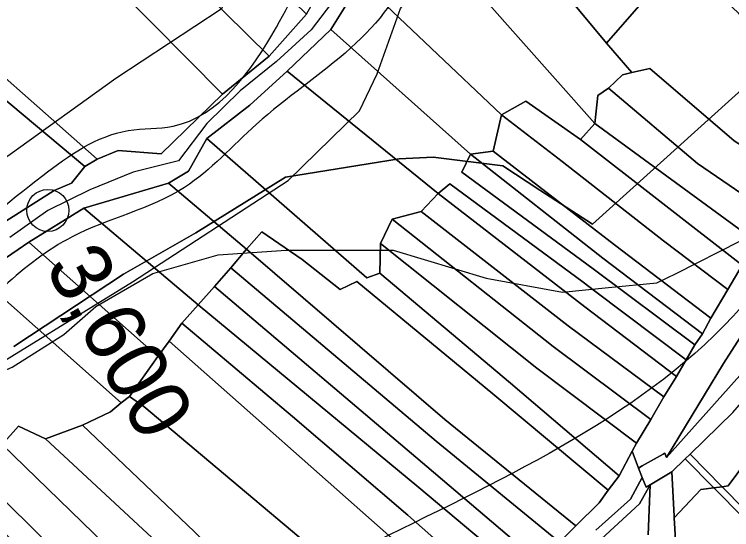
# Model space of a CAD drawing. Extents: x -510989 to -501240, y -1184665 to -1176098.
# Drawn here: x -505081.7 to -504928.3, y -1182632.7 to -1182522.6 of the extents above; entities that cross this region are included whole.
import ezdxf

# ---------------------------------------------------------------- set-up
doc = ezdxf.new("R2010")
doc.units = 0
for name, color, linetype in [('NAVRH_revitalizace_toku', 7, 'Continuous'), ('orna_puda', 7, 'Continuous'), ('ostatni_plocha_x_neplodna_puda', 7, 'Continuous'), ('ostatni_plocha_x_silnice', 7, 'Continuous'), ('STAV_USES', 7, 'Continuous'), ('STAV_zaplavove_uzemi', 7, 'Continuous'), ('trasovani_toku', 7, 'Continuous'), ('trvaly_travni_porost', 7, 'Continuous'), ('vodni_plocha_x_vodni_tok_v_koryt_prir_n_upr', 7, 'Continuous'), ('vrstevnice_02', 7, 'Continuous')]:
    doc.layers.add(name, color=color, linetype=linetype)

msp = doc.modelspace()

# ---------------------------------------------------------------- linework, layer by layer
at = {"layer": 'NAVRH_revitalizace_toku'}
for points in [[(-505180.34, -1182644.65), (-505164.26, -1182628.87), (-505157.25, -1182622.73), (-505143.22, -1182616.3), (-505134.75, -1182614.84), (-505111.96, -1182609.29), (-505091.21, -1182601.11), (-505056.43, -1182579.77), (-505023.12, -1182558.15), (-505007.92, -1182543.25), (-505004.12, -1182535.35), (-504999.17, -1182521.37), (-504988.56, -1182507.87), (-504967.99, -1182486.66), (-504957.7, -1182478.94), (-504947.42, -1182468.01), (-504933.59, -1182458.37), (-504921.38, -1182450.01), (-504915.71, -1182444.69), (-504903.73, -1182435.53), (-504883.12, -1182354.59), (-504890.81, -1182283.46), (-504876.32, -1182281.48)], [(-504924.92, -1182322.27), (-504933.7, -1182358.31), (-504938.85, -1182422.3), (-504955.03, -1182433.47), (-504972.64, -1182441.22), (-504987.44, -1182445.45), (-505003.65, -1182453.9), (-505017.03, -1182476.45), (-505024.78, -1182498.29), (-505037.47, -1182521.55), (-505060.01, -1182536.34), (-505082.56, -1182552.55), (-505102.29, -1182565.94), (-505119.2, -1182579.33), (-505129.07, -1182587.08), (-505141.04, -1182586.37), (-505147.39, -1182581.44), (-505158.16, -1182580.25), (-505176.98, -1182587.78), (-505191.78, -1182603.28), (-505202.35, -1182613.85), (-505227.01, -1182618.78), (-505241.1, -1182632.88)]]:
    msp.add_lwpolyline(points, dxfattribs=at)
at = {"layer": 'orna_puda'}
for points in [[(-504995.36, -1182472.52), (-504982.59, -1182462.64), (-504966.31, -1182483.34), (-504961.49, -1182488.73), (-504939.25, -1182510.65), (-504955.07, -1182528.78), (-504982.07, -1182496.29), (-504997.3, -1182476.77)], [(-505005.02, -1182492.48), (-504997.3, -1182476.77), (-504982.07, -1182496.29), (-504955.07, -1182528.78), (-504949.69, -1182535.08), (-504951.67, -1182535.55), (-504954.69, -1182538.38), (-504956.96, -1182539.99), (-504957.62, -1182545.94)], [(-505004.81, -1182505.21), (-505005.02, -1182492.48), (-504957.62, -1182545.94), (-504960.66, -1182549.39), (-504972.34, -1182541.18), (-504977.57, -1182544.1), (-505007.64, -1182515.56)], [(-504939.25, -1182510.65), (-504926.9, -1182522.34), (-504904.61, -1182540.8), (-504914.81, -1182557.81), (-504927.81, -1182549.68), (-504945.81, -1182534.23), (-504949.69, -1182535.08), (-504955.07, -1182528.78)], [(-505014.01, -1182525.85), (-505007.64, -1182515.56), (-504977.57, -1182544.1), (-504979.29, -1182551.82), (-504984.16, -1182552.49)], [(-505023.4, -1182534.78), (-505014.01, -1182525.85), (-504984.16, -1182552.49), (-504986.05, -1182556.33), (-504957.92, -1182576.98), (-504936.19, -1182593.21), (-504938.09, -1182596.46), (-504957.63, -1182581.68), (-504960.11, -1182579.81), (-504988.57, -1182558.86), (-504991.08, -1182560.92)], [(-505031.36, -1182542), (-505023.4, -1182534.78), (-504991.08, -1182560.92), (-504994.73, -1182564.76), (-505000.93, -1182566.4), (-505003.38, -1182571.59), (-505003.57, -1182577.92), (-505006.31, -1182578.94), (-505040.51, -1182549.15)], [(-504949.69, -1182535.08), (-504945.81, -1182534.23), (-504927.81, -1182549.68), (-504914.81, -1182557.81), (-504919.62, -1182565.46), (-504935.65, -1182554.49), (-504954.69, -1182538.38), (-504951.67, -1182535.55)], [(-504956.96, -1182539.99), (-504954.69, -1182538.38), (-504935.65, -1182554.49), (-504919.62, -1182565.46), (-504923.1, -1182571.12), (-504957.62, -1182545.94)], [(-504972.34, -1182541.18), (-504960.66, -1182549.39), (-504926.08, -1182576.23), (-504929.16, -1182581.42), (-504942.91, -1182571.04), (-504964.58, -1182554.06), (-504977.57, -1182544.1)], [(-504979.29, -1182551.82), (-504977.57, -1182544.1), (-504964.58, -1182554.06), (-504942.91, -1182571.04), (-504929.16, -1182581.42), (-504932.76, -1182587.5), (-504953.4, -1182571.87)], [(-504960.66, -1182549.39), (-504957.62, -1182545.94), (-504923.1, -1182571.12), (-504926.08, -1182576.23)], [(-505044.49, -1182556.15), (-505040.51, -1182549.15), (-505006.31, -1182578.94), (-505003.57, -1182577.92), (-504975.63, -1182601.44), (-504952.4, -1182621.18), (-504954.75, -1182624.25), (-504979.4, -1182603.66), (-505008.44, -1182579.68), (-505012.06, -1182581.4), (-505020.13, -1182575), (-505028.78, -1182569.09), (-505032.08, -1182572.8), (-505048.73, -1182558.7)], [(-504979.29, -1182551.82), (-504953.4, -1182571.87), (-504932.76, -1182587.5), (-504934.59, -1182590.85), (-504955.9, -1182574.72), (-504984.16, -1182552.49)], [(-504986.05, -1182556.33), (-504984.16, -1182552.49), (-504955.9, -1182574.72), (-504934.59, -1182590.85), (-504936.19, -1182593.21), (-504957.92, -1182576.98)], [(-505066.82, -1182564.02), (-505048.73, -1182558.7), (-505032.08, -1182572.8), (-505035.39, -1182576.77), (-505038.88, -1182580.74), (-505042.37, -1182584.7)], [(-504991.08, -1182560.92), (-504988.57, -1182558.86), (-504960.11, -1182579.81), (-504957.63, -1182581.68), (-504938.09, -1182596.46), (-504940.16, -1182600.01), (-504959.73, -1182585.1)], [(-504991.08, -1182560.92), (-504959.73, -1182585.1), (-504940.16, -1182600.01), (-504942.8, -1182604.36), (-504963.26, -1182589.13), (-504994.73, -1182564.76)], [(-505078.58, -1182571.31), (-505066.82, -1182564.02), (-505042.37, -1182584.7), (-505045.89, -1182588.62), (-505048.6, -1182592.45), (-505051.03, -1182595.71)], [(-505000.93, -1182566.4), (-504994.73, -1182564.76), (-504963.26, -1182589.13), (-504942.8, -1182604.36), (-504945.64, -1182609.17), (-504966.47, -1182593.6)], [(-505000.93, -1182566.4), (-504966.47, -1182593.6), (-504945.64, -1182609.17), (-504948.7, -1182614.26), (-504969.96, -1182598.23), (-505003.38, -1182571.59)], [(-505028.78, -1182569.09), (-505020.13, -1182575), (-505012.06, -1182581.4), (-505008.44, -1182579.68), (-504979.4, -1182603.66), (-504954.75, -1182624.25), (-504956.64, -1182626.99), (-504961.65, -1182631.9), (-504989.69, -1182609.14), (-505032.08, -1182572.8)], [(-505089.34, -1182578.65), (-505078.58, -1182571.31), (-505051.03, -1182595.71), (-505057.1, -1182604.24), (-505058.83, -1182605.64)], [(-505003.57, -1182577.92), (-505003.38, -1182571.59), (-504969.96, -1182598.23), (-504948.7, -1182614.26), (-504949.58, -1182615.91), (-504952.4, -1182621.18), (-504975.63, -1182601.44)], [(-505032.08, -1182572.8), (-504989.69, -1182609.14), (-504961.65, -1182631.9), (-504965.17, -1182635.37), (-504991.48, -1182613.83), (-505035.39, -1182576.77)], [(-505038.88, -1182580.74), (-505035.39, -1182576.77), (-504991.48, -1182613.83), (-504965.17, -1182635.37), (-504970.14, -1182639.08), (-504993.53, -1182619.19)], [(-505112.05, -1182600.64), (-505089.34, -1182578.65), (-505058.83, -1182605.64), (-505061.16, -1182607.55), (-505067.13, -1182610.41), (-505075.05, -1182613.29), (-505080.78, -1182610.62), (-505084.27, -1182614.49), (-505088.62, -1182621.77)], [(-505038.88, -1182580.74), (-504993.53, -1182619.19), (-504970.14, -1182639.08), (-504973.45, -1182641.91), (-504995.25, -1182623.71), (-505042.37, -1182584.7)], [(-505045.89, -1182588.62), (-505042.37, -1182584.7), (-504995.25, -1182623.71), (-504973.45, -1182641.91), (-504978.55, -1182646.44), (-504997.59, -1182629.58), (-505022.22, -1182608.54)], [(-505045.89, -1182588.62), (-505022.22, -1182608.54), (-504997.59, -1182629.58), (-504978.55, -1182646.44), (-504983.17, -1182650.98), (-504999.79, -1182635.58), (-505048.6, -1182592.45)], [(-504912.03, -1182588.37), (-504908.49, -1182591.96), (-504909.79, -1182593.66), (-504920.58, -1182605.73), (-504923.32, -1182615.6), (-504929.08, -1182623.37), (-504930.38, -1182623.53), (-504937.24, -1182616.57), (-504928.06, -1182607.67), (-504919.28, -1182597.52)], [(-504908.49, -1182591.96), (-504891.35, -1182609.36), (-504869.02, -1182632.03), (-504874.49, -1182642.58), (-504880.81, -1182653.35), (-504892.63, -1182661.82), (-504930.38, -1182623.53), (-504929.08, -1182623.37), (-504923.32, -1182615.6), (-504920.58, -1182605.73), (-504909.79, -1182593.66)], [(-505051.03, -1182595.71), (-505048.6, -1182592.45), (-504999.79, -1182635.58), (-505005.17, -1182647.4), (-505053.98, -1182606.41), (-505057.1, -1182604.24)], [(-505057.1, -1182604.24), (-505053.98, -1182606.41), (-505005.17, -1182647.4), (-504992.61, -1182659.48), (-505004.79, -1182670.89), (-505015.84, -1182659.93), (-505043.23, -1182633.11), (-505067.13, -1182610.41), (-505061.16, -1182607.55), (-505058.83, -1182605.64)], [(-505080.78, -1182610.62), (-505075.05, -1182613.29), (-505042.37, -1182643.58), (-505021.66, -1182663.94), (-505009.86, -1182675.08), (-505016.09, -1182680.66), (-505028.18, -1182668.94), (-505084.27, -1182614.49)], [(-505075.05, -1182613.29), (-505067.13, -1182610.41), (-505043.23, -1182633.11), (-505015.84, -1182659.93), (-505004.79, -1182670.89), (-505009.86, -1182675.08), (-505021.66, -1182663.94), (-505042.37, -1182643.58)], [(-505088.62, -1182621.77), (-505084.27, -1182614.49), (-505028.18, -1182668.94), (-505016.09, -1182680.66), (-505022.98, -1182686.99), (-505034.6, -1182674.99)], [(-504941.15, -1182620.36), (-504938.24, -1182617.54), (-504932.11, -1182623.75), (-504934.93, -1182624.11), (-504940.59, -1182630.19), (-504940.61, -1182629.81)], [(-505092.41, -1182624.8), (-505088.62, -1182621.77), (-505034.6, -1182674.99), (-505022.98, -1182686.99), (-505026.64, -1182690.6), (-505038.72, -1182679.39), (-505065.75, -1182651.5)], [(-504934.93, -1182624.11), (-504932.11, -1182623.75), (-504893.74, -1182662.61), (-504900.8, -1182668.03), (-504910.08, -1182678.57), (-504941.3, -1182648.56), (-504940.22, -1182637.23), (-504940.59, -1182630.19)]]:
    msp.add_lwpolyline(points, close=True, dxfattribs=at)
for points in [[(-504965.17, -1182635.37), (-504961.65, -1182631.9), (-504956.64, -1182626.99), (-504954.75, -1182624.25), (-504952.4, -1182621.18), (-504949.58, -1182615.91), (-504948.28, -1182619.57), (-504947.45, -1182621.55), (-504949.94, -1182626.17), (-504957.37, -1182632.81)], [(-504957.37, -1182632.81), (-504949.94, -1182626.17), (-504947.45, -1182621.55), (-504946.58, -1182623.63), (-504945.79, -1182623.15), (-504948.05, -1182627.21), (-504961.56, -1182639.68)], [(-504961.56, -1182639.68), (-504948.05, -1182627.21), (-504945.79, -1182623.15), (-504946.2, -1182633.83)]]:
    msp.add_lwpolyline(points, dxfattribs=at)
at = {"layer": 'ostatni_plocha_x_neplodna_puda'}
for points in [[(-504856.56, -1182473.13), (-504849.5, -1182481.98), (-504848.93, -1182484.34), (-504859.03, -1182498.04), (-504865.83, -1182510.88), (-504874.28, -1182521.41), (-504893.35, -1182550.88), (-504903.06, -1182569.89), (-504921.18, -1182593.69), (-504942.24, -1182617.31), (-504930.06, -1182597.19), (-504913.91, -1182571.97), (-504901.98, -1182553.12), (-504892.73, -1182538.51), (-504881.87, -1182519.76), (-504866.59, -1182487.41), (-504864.93, -1182474.29), (-504864.68, -1182458.54)], [(-504938.24, -1182617.54), (-504937.24, -1182616.57), (-504930.38, -1182623.53), (-504932.11, -1182623.75)], [(-504932.11, -1182623.75), (-504930.38, -1182623.53), (-504892.63, -1182661.82), (-504893.74, -1182662.61)]]:
    msp.add_lwpolyline(points, close=True, dxfattribs=at)
at = {"layer": 'ostatni_plocha_x_silnice'}
for points in [[(-504913.91, -1182571.97), (-504930.06, -1182597.19), (-504942.24, -1182617.31), (-504942.62, -1182616.36), (-504942.96, -1182616.55), (-504947.46, -1182619.1), (-504948.28, -1182619.57), (-504949.58, -1182615.91), (-504948.7, -1182614.26), (-504945.64, -1182609.17), (-504942.8, -1182604.36), (-504940.16, -1182600.01), (-504938.09, -1182596.46), (-504936.19, -1182593.21), (-504934.59, -1182590.85), (-504932.76, -1182587.5), (-504929.16, -1182581.42), (-504926.08, -1182576.23)], [(-504946.2, -1182633.83), (-504945.79, -1182623.15), (-504944.66, -1182622.47), (-504942.22, -1182621), (-504941.15, -1182620.36), (-504940.61, -1182629.81), (-504940.59, -1182630.19), (-504940.22, -1182637.23)]]:
    msp.add_lwpolyline(points, dxfattribs=at)
at = {"layer": 'STAV_USES'}
for p, q in [((-504917.65, -1182530.96), (-504958.08, -1182567.45)), ((-504958.08, -1182567.45), (-504917.65, -1182530.96)), ((-504999.42, -1182553.46), (-505023.74, -1182557.42)), ((-505023.74, -1182557.42), (-504999.42, -1182553.46)), ((-504992.12, -1182553.16), (-504999.42, -1182553.46)), ((-504999.42, -1182553.46), (-504992.12, -1182553.16)), ((-504977.23, -1182554.98), (-504992.12, -1182553.16)), ((-504992.12, -1182553.16), (-504977.23, -1182554.98)), ((-504969.32, -1182560.15), (-504977.23, -1182554.98)), ((-504977.23, -1182554.98), (-504969.32, -1182560.15)), ((-505023.74, -1182557.42), (-505042.89, -1182569.28)), ((-505042.89, -1182569.28), (-505023.74, -1182557.42)), ((-504958.08, -1182567.45), (-504969.32, -1182560.15)), ((-504969.32, -1182560.15), (-504958.08, -1182567.45)), ((-505042.89, -1182569.28), (-505058.39, -1182578.1)), ((-505058.39, -1182578.1), (-505042.89, -1182569.28)), ((-505058.39, -1182578.1), (-505081.8, -1182593.61)), ((-505081.8, -1182593.61), (-505058.39, -1182578.1))]:
    msp.add_line(p, q, dxfattribs=at)
at = {"layer": 'STAV_zaplavove_uzemi'}
for points in [[(-505319.13, -1182678.81), (-505278.86, -1182647.83), (-505216.92, -1182606.02), (-505167.36, -1182584.34), (-505141.03, -1182562.66), (-505106.96, -1182547.17), (-505057.41, -1182451.15), (-505009.4, -1182400.05), (-504983.07, -1182370.62), (-504989.26, -1182324.16), (-504952.1, -1182266.86), (-504922.67, -1182223.5), (-504871.57, -1182172.39), (-504862.27, -1182161.55), (-504862.27, -1182184.78), (-504874.66, -1182232.79), (-504874.66, -1182282.35), (-504862.27, -1182341.2), (-504848.34, -1182390.75), (-504852.98, -1182434.12), (-504880.86, -1182479.03), (-504888.6, -1182511.55), (-504908.73, -1182559.56), (-504924.22, -1182582.79), (-505001.65, -1182633.9), (-505054.31, -1182661.77), (-505105.41, -1182692.74), (-505137.93, -1182711.33), (-505167.36, -1182729.91), (-505202.98, -1182760.89), (-505252.54, -1182790.31)], [(-505295.85, -1182705.16), (-505271.81, -1182677.27), (-505253.54, -1182663.81), (-505233.35, -1182634), (-505213.15, -1182625.35), (-505188.15, -1182616.69), (-505171.8, -1182602.27), (-505146.8, -1182588.8), (-505127.57, -1182591.69), (-505097.76, -1182575.34), (-505075.64, -1182557.07), (-505057.37, -1182547.46), (-505047.76, -1182546.5), (-505025.64, -1182525.34), (-505016.99, -1182507.07), (-505007.37, -1182478.22), (-504997.75, -1182458.99), (-504983.33, -1182449.37), (-504961.21, -1182448.41), (-504946.79, -1182439.76), (-504939.1, -1182433.03), (-504926.6, -1182418.6), (-504925.63, -1182408.02), (-504929.48, -1182388.79), (-504924.67, -1182365.71), (-504908.33, -1182350.33), (-504915.06, -1182328.21), (-504918.9, -1182310.9), (-504917.94, -1182286.86), (-504920.34, -1182288.77), (-504920.34, -1182270.49), (-504907.62, -1182256.19), (-504871.86, -1182252.22)], [(-504871.86, -1182277.65), (-504898.88, -1182273.67), (-504904.45, -1182291.95), (-504901.27, -1182320.56), (-504895.7, -1182351.55), (-504897.29, -1182379.37), (-504910.01, -1182411.95), (-504910.8, -1182436.59), (-504925.11, -1182447.71), (-504944.18, -1182462.02), (-504958.49, -1182467.58), (-504959.75, -1182470.16), (-504972.25, -1182467.27), (-504984.75, -1182473.04), (-504997.25, -1182487.47), (-504997.25, -1182510.55), (-505009.75, -1182529.78), (-505029.95, -1182546.12), (-505045.33, -1182559.59), (-505069.37, -1182570.17), (-505097.26, -1182593.24), (-505115.53, -1182605.74), (-505138.61, -1182609.59), (-505147.26, -1182609.59), (-505169.38, -1182630.75), (-505190.53, -1182642.28), (-505212.65, -1182646.13), (-505220.34, -1182650.94), (-505225.15, -1182670.17), (-505247.27, -1182689.4), (-505283.81, -1182725.94)]]:
    msp.add_spline(points, degree=3, dxfattribs=at)
at = {"layer": 'trasovani_toku'}
for p, q in [((-505012.19, -1182517.96), (-505018.26, -1182525.9)), ((-505018.26, -1182525.9), (-505025.62, -1182532.68)), ((-505025.62, -1182532.68), (-505033.4, -1182538.96)), ((-505033.4, -1182538.96), (-505040.57, -1182545.93)), ((-505040.57, -1182545.93), (-505046.58, -1182553.92)), ((-505046.58, -1182553.92), (-505056.28, -1182556.37)), ((-505056.28, -1182556.37), (-505065.56, -1182560.08)), ((-505065.56, -1182560.08), (-505074.53, -1182564.51)), ((-505074.53, -1182564.51), (-505082.7, -1182570.27))]:
    msp.add_line(p, q, dxfattribs=at)
msp.add_circle((-505074.53, -1182564.51), 4.5, dxfattribs=at)
at = {"layer": 'trvaly_travni_porost'}
for points in [[(-505078.44, -1182481.27), (-505072.97, -1182470.28), (-505019.23, -1182522.6), (-505027.22, -1182531.54), (-505074.75, -1182484.7)], [(-505078.44, -1182481.27), (-505074.75, -1182484.7), (-505027.22, -1182531.54), (-505037.17, -1182539.67), (-505075.25, -1182501.23), (-505083.99, -1182492.4)], [(-505075.25, -1182501.23), (-505037.17, -1182539.67), (-505050.29, -1182552.4), (-505059.47, -1182551.68), (-505064, -1182553.59), (-505099.07, -1182522.66), (-505083.99, -1182492.4)], [(-505100.96, -1182526.44), (-505099.07, -1182522.66), (-505064, -1182553.59), (-505066.62, -1182555.12)], [(-505104.76, -1182534.07), (-505100.96, -1182526.44), (-505066.62, -1182555.12), (-505069.48, -1182558.7), (-505073.2, -1182560.29), (-505083.5, -1182566.83), (-505110.94, -1182542.28)]]:
    msp.add_lwpolyline(points, close=True, dxfattribs=at)
at = {"layer": 'vodni_plocha_x_vodni_tok_v_koryt_prir_n_upr'}
for points in [[(-505083.5, -1182566.83), (-505073.2, -1182560.29), (-505069.48, -1182558.7), (-505066.62, -1182555.12), (-505064, -1182553.59), (-505059.47, -1182551.68), (-505050.29, -1182552.4), (-505037.17, -1182539.67), (-505027.22, -1182531.54), (-505019.23, -1182522.6), (-505012.83, -1182511.05), (-505010.84, -1182505.82), (-505009.26, -1182497.96), (-505009.34, -1182491.08), (-505008.79, -1182487.54), (-505003.28, -1182474.4), (-504984.98, -1182457.75), (-504972.09, -1182450.11), (-504959.88, -1182462.12), (-504939.67, -1182440.39), (-504918.09, -1182429.4)], [(-504915.41, -1182437.64), (-504934.76, -1182445.49), (-504939.01, -1182451.54), (-504958.89, -1182468.43), (-504965.71, -1182465.8), (-504973.04, -1182456.71), (-504982.59, -1182462.64), (-504995.36, -1182472.52), (-504997.3, -1182476.77), (-505005.02, -1182492.48), (-505004.81, -1182505.21), (-505007.64, -1182515.56), (-505014.01, -1182525.85), (-505023.4, -1182534.78), (-505031.36, -1182542), (-505040.51, -1182549.15), (-505044.49, -1182556.15), (-505048.73, -1182558.7), (-505066.82, -1182564.02), (-505078.58, -1182571.31), (-505089.34, -1182578.65)], [(-504928.06, -1182607.67), (-504937.24, -1182616.57), (-504938.24, -1182617.54), (-504941.15, -1182620.36), (-504942.22, -1182621), (-504944.66, -1182622.47), (-504945.79, -1182623.15), (-504946.58, -1182623.63), (-504947.45, -1182621.55), (-504948.28, -1182619.57), (-504947.46, -1182619.1), (-504942.96, -1182616.55), (-504942.62, -1182616.36), (-504942.24, -1182617.31), (-504921.18, -1182593.69)]]:
    msp.add_lwpolyline(points, dxfattribs=at)
at = {"layer": 'vrstevnice_02'}
msp.add_lwpolyline([(-505180, -1182638), (-505158.59, -1182630), (-505132.09, -1182614), (-505098, -1182605), (-505082.19, -1182598), (-505071.09, -1182591), (-505064.31, -1182585), (-505052.09, -1182578), (-505038.09, -1182574), (-505023.59, -1182573), (-505000.69, -1182573), (-504980.81, -1182579), (-504964.5, -1182582), (-504954.69, -1182581), (-504944.31, -1182580), (-504940.19, -1182578), (-504926.41, -1182571)], dxfattribs=at)

# ---------------------------------------------------------------- texts
at = {"layer": 'trasovani_toku'}
msp.add_text('3,600', height=13, rotation=299.1872, dxfattribs=at).set_placement((-505075.32, -1182576.51))

doc.saveas('drawing.dxf')
